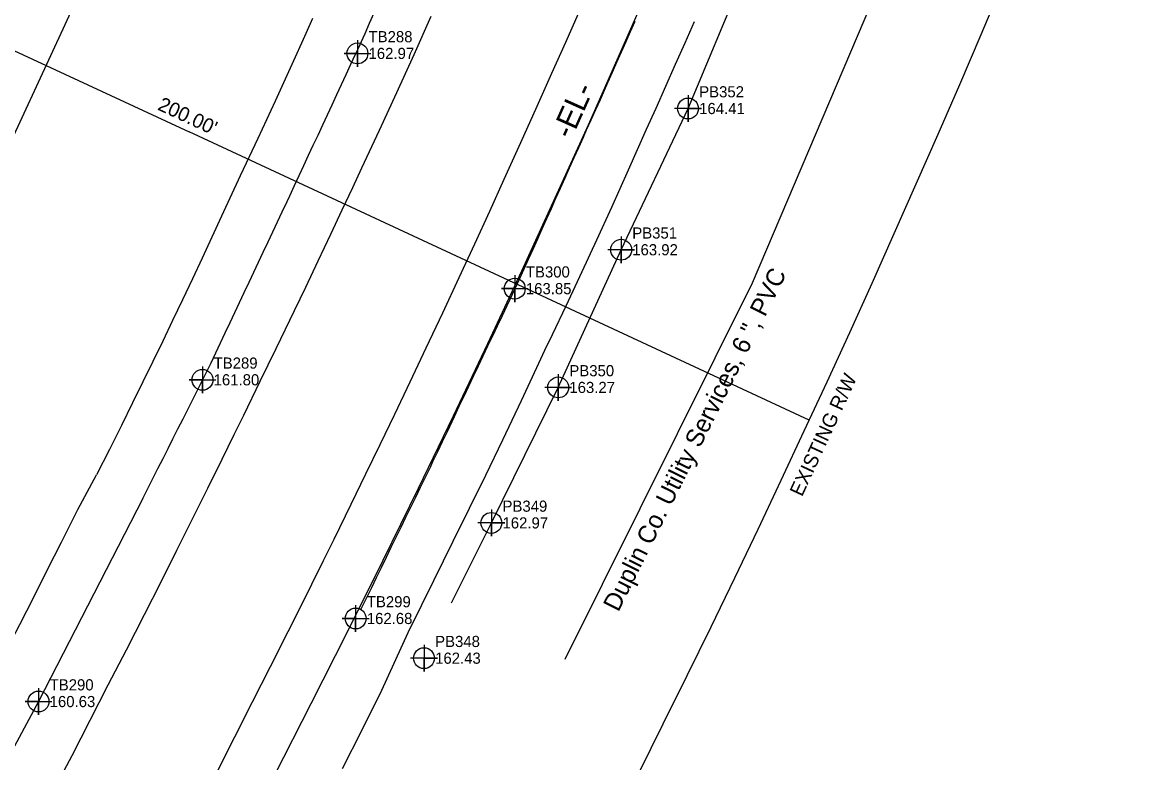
# Model space of a CAD drawing. Extents: x 2262665 to 2270527, y 505476 to 514960.
# Drawn here: x 2265938.9 to 2266186.8, y 509036.7 to 509202.7 of the extents above; entities that cross this region are included whole.
import ezdxf

# ---------------------------------------------------------------- set-up
doc = ezdxf.new("R2010")
doc.units = 0
for name, color, linetype in [('Exist Horizontal Alignment', 7, 'Continuous'), ('Exist Horizontal Alignment Direction Label', 7, 'Continuous'), ('Exist Other Culture Fence Line', 7, 'Continuous'), ('Exist Right of Way Control of Access Line', 7, 'Continuous'), ('Exist Right of Way Line Text', 7, 'Continuous'), ('Exist Right of Way Width CELL', 7, 'Continuous'), ('Exist Roads EOP', 7, 'Continuous'), ('Exist Roads EOT', 7, 'Continuous'), ('Exist Roads EOT Cogo Elevation', 7, 'Continuous'), ('Exist Roads EOT Cogo Number', 7, 'Continuous'), ('Exist Roads EOT Cogo Point CELL', 7, 'Continuous'), ('Exist Utilities Telephone UG Cable SUE LOS C', 7, 'Continuous'), ('Exist Utilities Telephone UG Cable SUE LOS C Cogo Elevation', 7, 'Continuous'), ('Exist Utilities Telephone UG Cable SUE LOS C Cogo Number', 7, 'Continuous'), ('Exist Utilities Telephone UG Cable SUE LOS C Cogo Point CELL', 7, 'Continuous'), ('Exist Utilities Water UG Line SUE LOS C', 7, 'Continuous'), ('Exist Utilities Water UG Line SUE LOS C Text', 7, 'Continuous')]:
    doc.layers.add(name, color=color, linetype=linetype)

msp = doc.modelspace()

# ---------------------------------------------------------------- linework, layer by layer
at = {"layer": 'Exist Horizontal Alignment'}
msp.add_arc((2263436.25, 510359.19), 2882, 309.60499, 355.6461, dxfattribs=at)
at = {"layer": 'Exist Other Culture Fence Line'}
msp.add_lwpolyline([(2265935.11, 509632.71), (2265963.38, 509609.48), (2265980.51, 509595.58), (2265997.14, 509582.86), (2266019.57, 509564.09), (2266044.87, 509543.13), (2266056.13, 509534.43), (2266088.53, 509508.87), (2266073.89, 509477.67), (2266057.87, 509441.48), (2266042.86, 509409.08), (2266015.5, 509349.02), (2265987.41, 509287.57), (2265963.64, 509234.96), (2265936.09, 509175.26), (2265921.16, 509143.13)], dxfattribs=at)
at = {"layer": 'Exist Right of Way Control of Access Line'}
for radius, end in [(2754.56, 355.6461), (2954.56, 339.73535)]:
    msp.add_arc((2263436.25, 510359.19), radius, 309.60499, end, dxfattribs=at)
at = {"layer": 'Exist Right of Way Width CELL'}
for p in [(2265934, 509197.8), (2266115.36, 509113.48)]:
    msp.add_line(p, (2265976.35, 509178.11), dxfattribs=at)
at = {"layer": 'Exist Roads EOP'}
for points in [[(2266004.02, 509203.51), (2266001.89, 509198.79), (2265999.76, 509194.08), (2265995.63, 509185.01), (2265991.73, 509176.63), (2265987.82, 509168.26), (2265983.62, 509159.22), (2265981.45, 509154.53), (2265979.27, 509149.85), (2265977.07, 509145.18), (2265974.85, 509140.51), (2265972.64, 509135.86), (2265970.42, 509131.24), (2265968.2, 509126.65), (2265965.98, 509122.09), (2265963.67, 509117.38), (2265961.17, 509112.33), (2265958.48, 509106.95), (2265955.61, 509101.23)], [(2266030.56, 509203.97), (2266026.71, 509195.39), (2266022.83, 509186.86), (2266018.94, 509178.4), (2266015.02, 509170), (2266012.94, 509165.56), (2266010.61, 509160.6), (2266008.03, 509155.14), (2266005.2, 509149.15), (2266002.4, 509143.24), (2265999.9, 509138), (2265995.78, 509129.47), (2265992.2, 509122.15), (2265988.52, 509114.58), (2265986.38, 509110.2), (2265983.69, 509104.73), (2265980.44, 509098.19), (2265976.64, 509090.57)], [(2266003.85, 509076.77), (2266006.49, 509082.06), (2266008.84, 509086.81), (2266012.69, 509094.71), (2266015.94, 509101.46), (2266019.17, 509108.08), (2266022.46, 509114.85), (2266025.9, 509122.08), (2266029.49, 509129.7), (2266033.2, 509137.6), (2266036.89, 509145.49), (2266040.39, 509153.06), (2266043.75, 509160.38), (2266046.99, 509167.5), (2266050.35, 509174.95), (2266054.07, 509183.21), (2266057.69, 509191.31), (2266060.79, 509198.24), (2266063.65, 509204.67)], [(2266089.54, 509202.8), (2266087.46, 509198.03), (2266085.33, 509193.19), (2266083.13, 509188.27), (2266080.94, 509183.39), (2266078.81, 509178.63), (2266074.75, 509169.52), (2266071.01, 509161.18), (2266067.67, 509153.84), (2266064.39, 509146.74), (2266060.79, 509139.08), (2266057.72, 509132.62), (2266056.05, 509129.11), (2266054.25, 509125.27), (2266050.77, 509117.81), (2266046.61, 509109), (2266042.79, 509101.11), (2266039.13, 509093.69), (2266035.49, 509086.29), (2266031.14, 509077.49), (2266028.43, 509072.02), (2266025.37, 509065.85)], [(2265927.16, 509046.11), (2265930.9, 509053.32), (2265934.65, 509060.53), (2265938.39, 509067.73), (2265941.51, 509073.88), (2265944.62, 509080.03), (2265947.73, 509086.17), (2265951.43, 509093.46), (2265955.61, 509101.23)], [(2265976.64, 509090.57), (2265973.55, 509084.27), (2265969.91, 509077.08), (2265966.28, 509069.89), (2265962.21, 509062), (2265958.15, 509054.1), (2265954.09, 509046.21), (2265950.02, 509038.32), (2265946.36, 509031.38)], [(2265982.63, 509034.67), (2265986.61, 509042.54), (2265990.58, 509050.41), (2265994.56, 509058.29), (2265998.54, 509066.16), (2266002.51, 509074.03), (2266003.85, 509076.77)], [(2266025.37, 509065.85), (2266019.46, 509052.94), (2266015.1, 509044.06), (2266010.66, 509035.4)]]:
    msp.add_lwpolyline(points, dxfattribs=at)
at = {"layer": 'Exist Roads EOT'}
for points in [[(2265966, 509095.96), (2265967.12, 509098.2), (2265968.24, 509100.43), (2265969.36, 509102.66), (2265970.49, 509104.9), (2265971.61, 509107.13), (2265972.73, 509109.36), (2265973.85, 509111.6), (2265974.98, 509113.83), (2265976.1, 509116.07), (2265977.22, 509118.3), (2265978.34, 509120.53), (2265979.46, 509122.77), (2265980.59, 509125), (2265981.25, 509126.33), (2265982.32, 509128.59), (2265983.39, 509130.85), (2265984.45, 509133.11), (2265985.52, 509135.37), (2265986.58, 509137.63), (2265987.65, 509139.89), (2265988.71, 509142.16), (2265989.78, 509144.42), (2265990.85, 509146.68), (2265991.91, 509148.94), (2265992.98, 509151.2), (2265994.04, 509153.46), (2265995.11, 509155.72), (2265996.17, 509157.98), (2265997.24, 509160.24), (2265998.31, 509162.51), (2265998.92, 509163.8), (2265999.97, 509166.07), (2266001.02, 509168.34), (2266002.08, 509170.6), (2266003.13, 509172.87), (2266004.18, 509175.14), (2266005.24, 509177.4), (2266006.29, 509179.67), (2266007.34, 509181.94), (2266008.4, 509184.2), (2266009.45, 509186.47), (2266010.5, 509188.74), (2266011.56, 509191.01), (2266012.61, 509193.27), (2266013.66, 509195.54), (2266014.31, 509196.92), (2266015.34, 509199.2), (2266015.79, 509200.2), (2266016.8, 509202.49), (2266017.81, 509204.78)], [(2266076.24, 509202.84), (2266075.23, 509200.56), (2266074.21, 509198.27), (2266073.2, 509195.99), (2266072.19, 509193.7), (2266071.18, 509191.42), (2266070.17, 509189.13), (2266069.16, 509186.84), (2266068.48, 509185.31), (2266067.45, 509183.04), (2266066.41, 509180.76), (2266065.38, 509178.48), (2266064.65, 509176.86), (2266063.63, 509174.58), (2266062.6, 509172.3), (2266061.58, 509170.02), (2266060.56, 509167.74), (2266059.54, 509165.46), (2266058.51, 509163.18), (2266057.49, 509160.9), (2266056.47, 509158.62), (2266055.45, 509156.33), (2266054.42, 509154.05), (2266053.4, 509151.77), (2266052.38, 509149.49), (2266051.4, 509147.32), (2266050.34, 509145.05), (2266049.28, 509142.79), (2266048.22, 509140.53), (2266047.57, 509139.13), (2266046.5, 509136.87), (2266045.42, 509134.61), (2266044.35, 509132.35), (2266043.27, 509130.1), (2266042.2, 509127.84), (2266041.13, 509125.58), (2266040.05, 509123.32), (2266038.98, 509121.07), (2266037.91, 509118.81), (2266036.83, 509116.55), (2266035.76, 509114.29), (2266034.69, 509112.04), (2266034.16, 509110.93), (2266033.09, 509108.67), (2266032.01, 509106.42), (2266030.94, 509104.16), (2266030.35, 509102.93), (2266029.26, 509100.68), (2266028.16, 509098.43), (2266027.07, 509096.18), (2266025.97, 509093.94), (2266024.88, 509091.69), (2266023.78, 509089.44), (2266022.69, 509087.2), (2266021.59, 509084.95), (2266020.5, 509082.7), (2266019.4, 509080.45), (2266018.31, 509078.21), (2266017.21, 509075.96), (2266016.26, 509074), (2266015.14, 509071.76), (2266014.85, 509071.19)], [(2265966, 509095.96), (2265942.58, 509050.45), (2265904.19, 508979.11), (2265863.41, 508909.33), (2265820.21, 508839.95), (2265775.13, 508772.3)]]:
    msp.add_lwpolyline(points, dxfattribs=at)
at = {"layer": 'Exist Roads EOT Cogo Point CELL'}
for points in [[(2266014.07, 509198.71), (2266014.07, 509192.71), (2266014.07, 509195.71), (2266011.07, 509195.71), (2266017.07, 509195.71)], [(2266049.34, 509145.99), (2266049.34, 509139.99), (2266049.34, 509142.99), (2266046.34, 509142.99), (2266052.34, 509142.99)], [(2265979.34, 509125.56), (2265979.34, 509119.56), (2265979.34, 509122.56), (2265976.34, 509122.56), (2265982.34, 509122.56)], [(2266013.68, 509072.07), (2266013.68, 509066.07), (2266013.68, 509069.07), (2266010.68, 509069.07), (2266016.68, 509069.07)], [(2265942.58, 509053.45), (2265942.58, 509047.45), (2265942.58, 509050.45), (2265939.58, 509050.45), (2265945.58, 509050.45)]]:
    msp.add_lwpolyline(points, dxfattribs=at)
for centre in [(2266014.07, 509195.71), (2266049.34, 509142.99), (2265979.34, 509122.56), (2266013.68, 509069.07), (2265942.58, 509050.45)]:
    msp.add_circle(centre, 2.34, dxfattribs=at)
at = {"layer": 'Exist Utilities Telephone UG Cable SUE LOS C'}
msp.add_lwpolyline([(2266035.19, 509072.61), (2266044.1, 509090.49), (2266059.09, 509120.85), (2266073.19, 509151.71), (2266088.19, 509183.36), (2266100.41, 509212.55), (2266113.66, 509245.26), (2266123.97, 509271.82), (2266136.97, 509304.44), (2266141.08, 509314.55)], dxfattribs=at)
at = {"layer": 'Exist Utilities Telephone UG Cable SUE LOS C Cogo Point CELL'}
for points in [[(2266088.19, 509186.36), (2266088.19, 509180.36), (2266088.19, 509183.36), (2266091.19, 509183.36), (2266085.19, 509183.36)], [(2266073.19, 509154.71), (2266073.19, 509148.71), (2266073.19, 509151.71), (2266076.19, 509151.71), (2266070.19, 509151.71)], [(2266059.09, 509123.85), (2266059.09, 509117.85), (2266059.09, 509120.85), (2266062.09, 509120.85), (2266056.09, 509120.85)], [(2266044.1, 509093.49), (2266044.1, 509087.49), (2266044.1, 509090.49), (2266047.1, 509090.49), (2266041.1, 509090.49)], [(2266029, 509063.17), (2266029, 509057.17), (2266029, 509060.17), (2266032, 509060.17), (2266026, 509060.17)]]:
    msp.add_lwpolyline(points, dxfattribs=at)
for centre in [(2266088.19, 509183.36), (2266073.19, 509151.71), (2266059.09, 509120.85), (2266044.1, 509090.49), (2266029, 509060.17)]:
    msp.add_circle(centre, 2.34, dxfattribs=at)
at = {"layer": 'Exist Utilities Water UG Line SUE LOS C'}
msp.add_lwpolyline([(2266060.68, 509059.94), (2266102.63, 509144.29), (2266138.79, 509229.27), (2266207.31, 509401.38), (2266214.94, 509401.38), (2266230.6, 509388.77)], dxfattribs=at)

# ---------------------------------------------------------------- texts
at = {"layer": 'Exist Horizontal Alignment Direction Label'}
msp.add_text('-EL-', height=5, rotation=65.8925, dxfattribs=at).set_placement((2266062.04, 509176.28))
at = {"layer": 'Exist Right of Way Line Text'}
msp.add_text('EXISTING R/W', height=3.2, rotation=65.1612, dxfattribs=at).set_placement((2266113.74, 509096.21))
at = {"layer": 'Exist Right of Way Width CELL'}
msp.add_text("200.00'", height=3.2, rotation=335.0628, dxfattribs=at).set_placement((2265969.09, 509183.17))
at = {"layer": 'Exist Roads EOT Cogo Elevation'}
for s, p in [('162.97', (2266016.57, 509194.46)), ('163.85', (2266051.84, 509141.74)), ('161.80', (2265981.84, 509121.31)), ('162.68', (2266016.18, 509067.82)), ('160.63', (2265945.08, 509049.2))]:
    msp.add_text(s, height=2.5, dxfattribs=at).set_placement(p)
at = {"layer": 'Exist Roads EOT Cogo Number'}
for s, p in [('TB288', (2266016.57, 509198.21)), ('TB300', (2266051.84, 509145.49)), ('TB289', (2265981.84, 509125.06)), ('TB299', (2266016.18, 509071.57)), ('TB290', (2265945.08, 509052.95))]:
    msp.add_text(s, height=2.5, dxfattribs=at).set_placement(p)
at = {"layer": 'Exist Utilities Telephone UG Cable SUE LOS C Cogo Elevation'}
for s, p in [('164.41', (2266090.69, 509182.11)), ('163.92', (2266075.69, 509150.46)), ('163.27', (2266061.59, 509119.6)), ('162.97', (2266046.6, 509089.24)), ('162.43', (2266031.5, 509058.92))]:
    msp.add_text(s, height=2.5, dxfattribs=at).set_placement(p)
at = {"layer": 'Exist Utilities Telephone UG Cable SUE LOS C Cogo Number'}
for s, p in [('PB352', (2266090.69, 509185.86)), ('PB351', (2266075.69, 509154.21)), ('PB350', (2266061.59, 509123.35)), ('PB349', (2266046.6, 509092.99)), ('PB348', (2266031.5, 509062.67))]:
    msp.add_text(s, height=2.5, dxfattribs=at).set_placement(p)
at = {"layer": 'Exist Utilities Water UG Line SUE LOS C Text'}
msp.add_text('Duplin Co. Utility Services, 6 ", PVC', height=4, rotation=63.5555, dxfattribs=at).set_placement((2266072.57, 509070.38))

doc.saveas('drawing.dxf')
